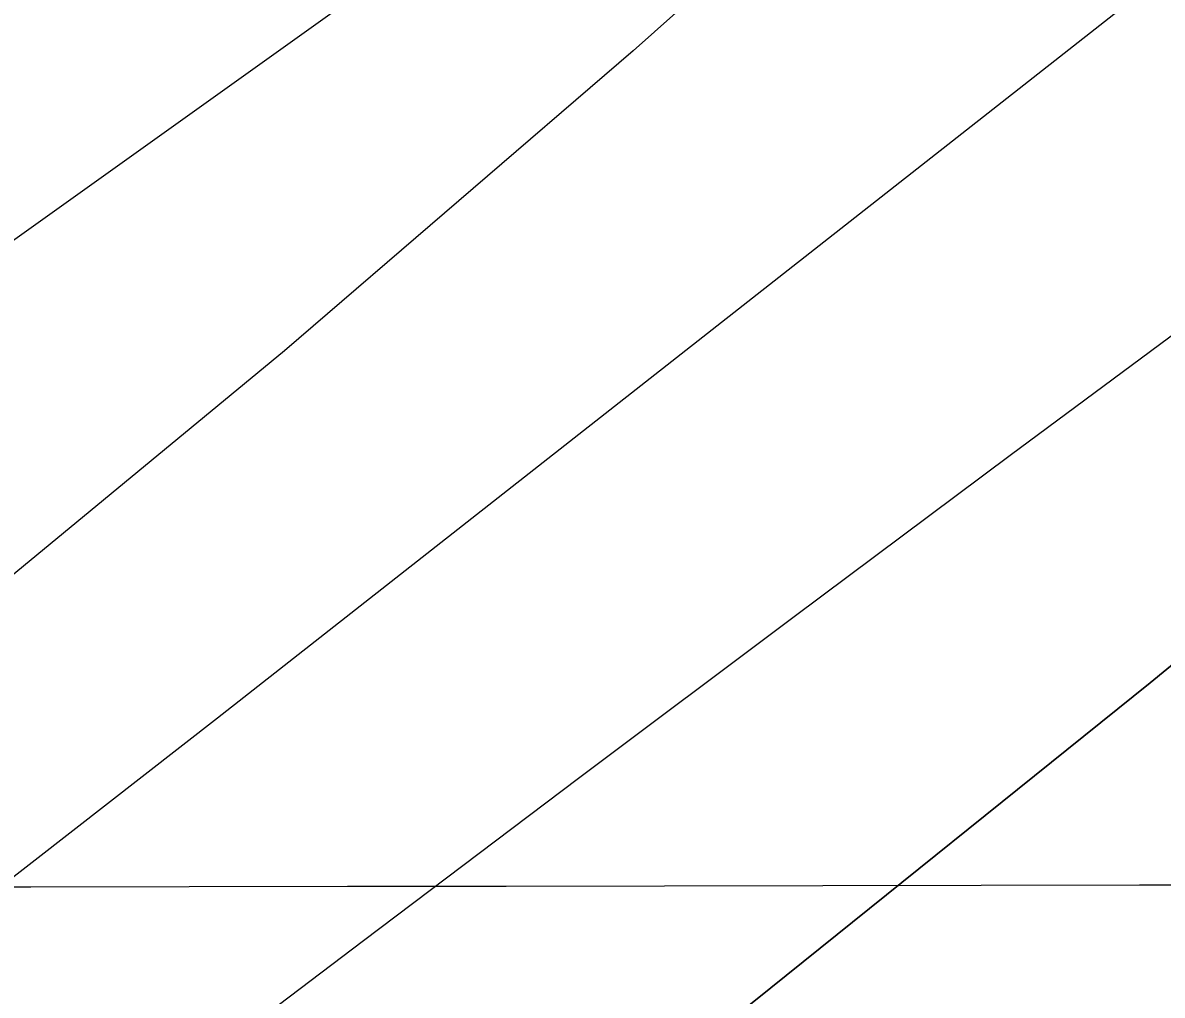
# Model space of a CAD drawing. Extents: x 3329297 to 3367176, y 649250 to 674653.
# Drawn here: x 3340959 to 3341106.8, y 660691.1 to 660817.2 of the extents above; entities that cross this region are included whole.
import ezdxf

# ---------------------------------------------------------------- set-up
doc = ezdxf.new("R2010")
doc.units = 0
for name, color, linetype in [('V-GRID-MAJR', 7, 'Continuous'), ('V-RIVR-EDGE', 7, 'Continuous'), ('V-TOPO-DPTH', 7, 'Continuous'), ('V-TOPO-MAJR', 7, 'Continuous'), ('V-TOPO-MINR', 7, 'Continuous')]:
    doc.layers.add(name, color=color, linetype=linetype)

msp = doc.modelspace()

# ---------------------------------------------------------------- linework, layer by layer
at = {"layer": 'V-GRID-MAJR'}
msp.add_spline([(3333421.13, 660693.428), (3338679.904, 660701.46), (3343938.678, 660710.256), (3349197.451, 660719.817), (3354456.222, 660730.142), (3359714.992, 660741.233), (3364973.7600000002, 660753.089), (3364973.761, 660753.089)], degree=3, dxfattribs=at)
at = {"layer": 'V-RIVR-EDGE'}
msp.add_spline([(3340543.4914477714, 660085.6001921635), (3340562.914081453, 660098.7374668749), (3340575.7249264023, 660104.1350310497), (3340585.045565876, 660109.5412254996), (3340589.7030088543, 660111.0809208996), (3340590.8616160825, 660109.1390410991), (3340597.8055880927, 660094.3853574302), (3340601.294834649, 660093.9889265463), (3340606.3391193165, 660095.1398624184), (3340606.7317145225, 660097.0779065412), (3340606.3535031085, 660100.9568715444), (3340599.7887014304, 660112.2193908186), (3340596.700680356, 660118.0440713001), (3340597.483952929, 660121.1445583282), (3340599.8184279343, 660124.2412096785), (3340602.9246684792, 660125.7847407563), (3340609.527826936, 660130.0342458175), (3340610.698900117, 660133.1337739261), (3340611.101084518, 660138.9498241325), (3340614.2102018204, 660141.6567570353), (3340620.4198061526, 660143.5804173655), (3340627.023923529, 660148.2177230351), (3340632.8524396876, 660152.8569465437), (3340639.8462755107, 660158.2688945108), (3340647.223117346, 660161.740880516), (3340655.761443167, 660164.4343885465), (3340667.017250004, 660168.2845859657), (3340677.109655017, 660172.137660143), (3340684.4845790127, 660174.8340449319), (3340692.645652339, 660181.7943185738), (3340699.2516875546, 660187.2072254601), (3340702.746687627, 660189.1375982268), (3340709.348887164, 660192.9993026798), (3340717.504206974, 660197.6327726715), (3340731.876802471, 660207.2923078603), (3340748.18744209, 660216.5592478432), (3340768.3808823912, 660227.7556016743), (3340779.2508064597, 660232.3823592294), (3340792.457123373, 660240.8813693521), (3340805.6691938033, 660251.7071831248), (3340823.923631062, 660262.9083315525), (3340832.0741562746, 660265.6027985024), (3340837.9036313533, 660270.6298226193), (3340847.2357778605, 660280.6896243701), (3340854.2305726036, 660286.4893729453), (3340861.210983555, 660286.4721123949), (3340868.9756259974, 660289.9431394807), (3340876.746980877, 660296.1287708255), (3340884.9099720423, 660303.8646456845), (3340891.518884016, 660310.4409543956), (3340896.967270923, 660318.183541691), (3340903.5771418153, 660325.1476510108), (3340904.3652089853, 660330.1871410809), (3340904.763557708, 660334.4519888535), (3340908.648276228, 660337.1570039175), (3340912.5320358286, 660339.4742183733), (3340913.7059857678, 660343.7371483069), (3340916.828527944, 660351.8732897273), (3340921.888155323, 660359.2290353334), (3340933.1679351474, 660372.774247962), (3340942.5000816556, 660382.8340497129), (3340944.454427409, 660389.0340648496), (3340947.5645036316, 660392.1287983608), (3340951.448263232, 660394.4460128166), (3340956.112418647, 660398.7003124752), (3340965.446482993, 660409.5357154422), (3340972.0544360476, 660415.7242235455), (3340980.211673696, 660421.1332947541), (3340987.990699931, 660430.4213309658), (3340991.8907611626, 660439.3311557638), (3340994.621667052, 660445.9170536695), (3341001.24112714, 660456.7591690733), (3341008.2359218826, 660462.5589176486), (3341019.498441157, 660469.1237193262), (3341022.613311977, 660474.1574558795), (3341027.2765084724, 660478.0239549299), (3341033.1040657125, 660482.2753778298), (3341044.373297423, 660491.5547837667), (3341056.806889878, 660501.2191135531), (3341062.2485643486, 660506.2470965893), (3341064.202910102, 660512.447111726), (3341069.258701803, 660518.2516548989), (3341074.6974995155, 660522.11623611), (3341079.7465787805, 660525.206175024), (3341087.9105288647, 660533.329850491), (3341094.5203997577, 660540.2939598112), (3341099.9764580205, 660551.1389519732), (3341101.9336805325, 660558.5023689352), (3341101.9480643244, 660564.3193780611), (3341101.952858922, 660566.2583811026), (3341105.8347006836, 660567.7999943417), (3341107.3935744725, 660570.8985635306), (3341108.1902719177, 660579.4282590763), (3341109.3584683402, 660581.3643853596), (3341111.6881487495, 660582.5220336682), (3341116.3455917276, 660584.0617290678), (3341119.065949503, 660586.381820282), (3341131.896931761, 660599.9231972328), (3341130.739283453, 660602.2528776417), (3341129.581635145, 660604.5825580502), (3341130.368743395, 660609.2342475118), (3341131.1500981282, 660611.5591333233), (3341134.259215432, 660614.2660662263), (3341139.7008899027, 660619.2940492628), (3341147.4684091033, 660623.9284781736), (3341155.2455175, 660632.440913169), (3341160.3061037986, 660640.1844593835), (3341161.8716900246, 660645.9976328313), (3341164.5891710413, 660647.1543222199), (3341171.9602593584, 660648.2995045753), (3341176.6263326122, 660653.3294054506), (3341185.565883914, 660661.4511630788), (3341197.2209983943, 660669.9540088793), (3341202.6521247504, 660670.7161852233), (3341208.8665236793, 660674.5788485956), (3341212.760831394, 660681.1618697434), (3341218.9771481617, 660685.8001343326), (3341223.6326733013, 660686.5642285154), (3341228.2968287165, 660690.8185281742), (3341239.5574301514, 660696.6077286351), (3341242.2729933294, 660696.9888168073), (3341247.6974072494, 660695.0363888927), (3341251.9651317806, 660695.8014419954), (3341254.6893252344, 660699.6727356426), (3341257.8080317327, 660706.2576746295), (3341265.1944627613, 660713.6076667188), (3341272.184462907, 660717.4684122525), (3341278.781867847, 660719.3911136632), (3341285.772826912, 660723.6396598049), (3341288.108260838, 660727.1241117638), (3341288.8924923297, 660730.6123994), (3341291.613809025, 660733.3202912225), (3341297.446160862, 660739.5107171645), (3341303.6653543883, 660745.3123835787), (3341316.4819528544, 660753.0367514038), (3341337.853178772, 660770.047237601), (3341347.558742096, 660774.2890713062), (3341351.8187952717, 660771.951719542), (3341356.473361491, 660772.3280131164), (3341359.1965960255, 660775.811506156), (3341357.6645719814, 660783.5713540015), (3341359.220569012, 660785.5065213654), (3341364.271566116, 660789.372061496), (3341367.762730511, 660789.7512318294), (3341372.796467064, 660786.6363610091), (3341377.4443208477, 660784.2980503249), (3341380.160842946, 660785.0669391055), (3341385.2080043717, 660787.3812768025), (3341385.989359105, 660789.7061626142), (3341386.782220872, 660796.6846557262), (3341388.726977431, 660799.0066647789), (3341390.6707750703, 660800.9408732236), (3341401.9342532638, 660807.89347551), (3341425.6217347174, 660820.6324014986), (3341448.153485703, 660836.476609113), (3341459.422717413, 660845.7560150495), (3341473.402717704, 660853.4775061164), (3341492.824392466, 660866.2269802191), (3341509.523791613, 660875.8807618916), (3341528.938753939, 660885.915631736), (3341568.151684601, 660904.045409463), (3341576.690010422, 660906.7389174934), (3341582.5185265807, 660911.3781410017), (3341589.123602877, 660916.4032472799), (3341596.893039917, 660921.8132774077), (3341605.0474008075, 660926.0589467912), (3341608.92732473, 660926.8249588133), (3341613.1921725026, 660926.4266100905), (3341626.0001406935, 660930.66077244), (3341639.199745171, 660936.445178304), (3341658.2278658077, 660946.8688076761), (3341680.752904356, 660959.9984110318), (3341702.888224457, 660972.3533720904), (3341720.74910759, 660981.2286757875), (3341737.4389175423, 660987.0044513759), (3341750.2583927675, 660995.8922210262), (3341758.0374190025, 661005.180257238), (3341780.965600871, 661024.5137114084), (3341791.861415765, 661039.6110853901), (3341805.0811575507, 661053.53930403), (3341819.4767671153, 661072.5060538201), (3341836.1982214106, 661091.0792494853), (3341848.268945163, 661110.8273540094), (3341856.8322028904, 661123.6036778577), (3341870.057698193, 661139.8587001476), (3341888.3274781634, 661157.26465831), (3341900.0008121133, 661173.1357156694), (3341908.955706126, 661187.4622830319), (3341921.8087435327, 661209.9230739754), (3341929.992830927, 661226.1905622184), (3341939.3412790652, 661242.8429743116), (3341942.0606779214, 661244.7752649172), (3341943.2221619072, 661243.996786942), (3341944.7532270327, 661235.8491384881), (3341949.4068343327, 661235.8376314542), (3341954.453036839, 661237.7641685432), (3341956.0138284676, 661241.6383389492), (3341951.365974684, 661243.9766496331), (3341950.598044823, 661247.0809723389), (3341950.996393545, 661251.345820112), (3341952.956492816, 661259.8726388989), (3341955.7017824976, 661272.2755459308), (3341958.461455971, 661290.4954620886), (3341960.819903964, 661303.2871286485), (3341965.1288620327, 661320.7276079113), (3341976.056321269, 661348.6224019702), (3341983.4868625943, 661373.811222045), (3341990.917403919, 661399.0000421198), (3341994.849109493, 661420.7072869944), (3341995.6573139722, 661433.890589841), (3341998.3795895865, 661436.9862822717), (3342001.0922760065, 661436.2039686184), (3342003.8126337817, 661438.5240598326), (3342004.2138592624, 661443.9523094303), (3342004.2435857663, 661455.9741282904), (3342002.7058082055, 661461.4071724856), (3342004.265640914, 661464.8935422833), (3342009.323350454, 661471.4736866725), (3342020.6012124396, 661484.2432980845), (3342033.8305434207, 661502.049522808), (3342040.824379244, 661507.4614707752), (3342045.880170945, 661513.2660139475), (3342046.2785196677, 661517.5308617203), (3342044.356777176, 661524.5160672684), (3342045.910856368, 661525.6756334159), (3342047.074258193, 661525.6727566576), (3342052.109912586, 661523.3334870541), (3342053.276191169, 661524.4940121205), (3342063.0066863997, 661538.8186616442), (3342071.181184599, 661551.2081438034), (3342074.6876917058, 661557.7921238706), (3342082.474389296, 661570.1825649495), (3342088.6955006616, 661576.7598325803), (3342099.5826852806, 661588.3670010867), (3342104.251635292, 661594.5603037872), (3342110.4909661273, 661608.5057829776), (3342119.844208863, 661627.0971981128), (3342128.4026719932, 661637.934518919), (3342135.407055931, 661647.6122735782), (3342140.076005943, 661653.8055762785), (3342142.021721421, 661656.5153859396), (3342148.257216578, 661668.9096626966), (3342155.6446065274, 661676.6474553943), (3342159.1559082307, 661685.1704385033), (3342161.490383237, 661688.2670898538), (3342166.538503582, 661690.9692281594), (3342169.669676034, 661702.5955750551), (3342177.460209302, 661716.5372185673), (3342191.469936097, 661736.2805284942), (3342210.1438183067, 661760.2781380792), (3342224.1516272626, 661779.2458467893), (3342232.3280433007, 661792.4109301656), (3342242.058538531, 661806.7355796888), (3342247.5088432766, 661815.2537682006), (3342252.9773674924, 661831.1401682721), (3342263.108129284, 661850.5052667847), (3342268.945275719, 661858.6346957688), (3342277.124568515, 661872.9631809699), (3342284.1519665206, 661891.9481502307), (3342293.1116551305, 661908.2137206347), (3342302.4572265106, 661923.7027309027), (3342310.251595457, 661939.1955768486), (3342314.9272579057, 661948.1034838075), (3342327.38098767, 661965.9116263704), (3342325.8480047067, 661973.2836736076), (3342327.4097552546, 661977.5456446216), (3342330.909549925, 661981.4150204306), (3342336.351224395, 661986.4430034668), (3342339.4708898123, 661993.415743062), (3342342.5991855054, 662003.8786881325), (3342345.322420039, 662007.3621811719), (3342350.3782117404, 662013.1667243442), (3342354.659361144, 662019.3609859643), (3342356.613706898, 662025.561001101), (3342357.4104043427, 662034.0906966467), (3342360.525275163, 662039.1244331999), (3342366.7473454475, 662046.0895014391), (3342373.76131858, 662059.645262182), (3342381.54993401, 662072.8113044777), (3342385.4595844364, 662085.5991353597), (3342390.535513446, 662099.5474913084), (3342396.371700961, 662107.2891196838), (3342399.102606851, 662113.8750175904), (3342402.611990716, 662121.6223994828), (3342413.5327375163, 662146.8025892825), (3342430.7004865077, 662189.0306631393), (3342441.9984858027, 662209.9440873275), (3342453.6986694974, 662236.6735617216), (3342465.0033812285, 662260.3015901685), (3342466.577597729, 662269.604969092), (3342471.6592802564, 662285.880128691), (3342476.3378194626, 662295.9514374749), (3342481.002933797, 662300.5935377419), (3342482.9534438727, 662305.2423504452), (3342483.3498747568, 662308.7315970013), (3342487.6415722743, 662319.1916653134), (3342491.543551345, 662328.8770913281), (3342501.6752720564, 662348.6299904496), (3342505.195204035, 662360.6431790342), (3342509.1106079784, 662375.757813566), (3342511.4767273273, 662391.6518849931), (3342513.821750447, 662399.0143430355), (3342520.439292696, 662409.0808572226), (3342525.899186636, 662421.4770518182), (3342528.6415995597, 662432.716557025), (3342531.4070265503, 662453.2632768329), (3342534.966274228, 662481.1762903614), (3342536.9455518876, 662497.459121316), (3342541.24779752, 662512.1849963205), (3342547.487128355, 662526.1304755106), (3342556.0465504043, 662537.3555969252), (3342563.044221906, 662544.3187473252), (3342566.1619694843, 662550.5158857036), (3342570.4622972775, 662564.4661594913), (3342572.439657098, 662579.973389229), (3342576.331088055, 662585.3930085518), (3342582.165357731, 662592.3590357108), (3342585.6804951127, 662602.4332212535), (3342587.2422456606, 662606.6951922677), (3342589.967398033, 662610.9542865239), (3342595.040450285, 662623.7392406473), (3342596.6204203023, 662635.3694232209), (3342599.3561207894, 662643.8943241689), (3342600.1403522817, 662647.3826118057), (3342599.367627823, 662648.5479314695), (3342596.6606949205, 662651.657048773), (3342596.668366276, 662654.75945364), (3342598.614081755, 662657.4692633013), (3342603.666037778, 662661.7226040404), (3342609.8957794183, 662671.7900771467), (3342617.692066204, 662688.0585243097), (3342629.776214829, 662713.2358373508), (3342637.576337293, 662731.0554869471), (3342640.6998383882, 662739.5794289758), (3342640.71422218, 662745.3964381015), (3342640.349435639, 662754.7046116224), (3342641.9102272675, 662758.5787820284), (3342645.0203034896, 662761.6735155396), (3342647.743538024, 662765.1570085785), (3342646.2469940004, 662787.2654789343), (3342646.2748026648, 662798.5116965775), (3342641.6864018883, 662824.8936449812), (3342639.8097286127, 662850.1054791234), (3342639.08015553, 662868.7218261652), (3342640.6783450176, 662887.7202202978), (3342641.5066868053, 662909.0473359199), (3342647.7719084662, 662933.4634315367), (3342652.435104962, 662937.3299305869), (3342653.605219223, 662940.041658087), (3342648.964077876, 662945.0945730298), (3342648.97462599, 662949.3603797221), (3342652.485927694, 662957.8833628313), (3342654.4249307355, 662957.878568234), (3342659.0785380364, 662957.8670612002), (3342659.476886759, 662962.131908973), (3342659.507572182, 662974.5415284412), (3342659.933729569, 662990.052593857), (3342664.6314471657, 663007.8799148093), (3342672.024590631, 663017.944511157), (3342675.915062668, 663022.9763298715), (3342675.9284875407, 663028.4055383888), (3342675.949583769, 663036.9371517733), (3342675.5991810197, 663052.0623344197), (3342676.407385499, 663065.2456372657), (3342679.5375990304, 663076.484183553), (3342687.737988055, 663099.3442821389), (3342701.0315666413, 663143.1331476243), (3342700.6552730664, 663147.7877138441), (3342703.78260984, 663157.8628583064), (3342713.537078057, 663181.8825230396), (3342722.904704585, 663206.2909473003), (3342727.5880383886, 663218.3012591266), (3342731.8672699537, 663223.7199195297), (3342732.2713721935, 663230.3115709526), (3342732.6898582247, 663242.7202315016), (3342732.7061598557, 663249.312841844), (3342733.113138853, 663257.0678950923), (3342739.7517773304, 663275.6660226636), (3342750.2923948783, 663303.9495762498), (3342759.6696106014, 663332.236006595), (3342762.0261407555, 663344.252071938), (3342764.0111719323, 663362.8617065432), (3342765.979901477, 663374.8787308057), (3342766.3763323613, 663378.3679773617), (3342765.2206018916, 663381.473258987), (3342765.616073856, 663384.5747049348), (3342766.794818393, 663390.7766379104), (3342769.9173605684, 663398.9127793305), (3342771.873624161, 663405.8883956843), (3342776.945717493, 663418.2855491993), (3342777.366121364, 663431.4698109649), (3342779.338686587, 663445.0380376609), (3342776.67490506, 663465.5981823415), (3342775.957797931, 663489.2559372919), (3342776.008620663, 663509.8093695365), (3342772.919640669, 663515.2462494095), (3342764.0136515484, 663520.6975130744), (3342756.6483167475, 663521.8791343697), (3342756.2681874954, 663524.9824981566), (3342757.4411785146, 663528.8576274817), (3342761.3230202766, 663530.3992407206), (3342772.565402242, 663528.8202296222), (3342774.5053642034, 663529.2032356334), (3342775.6773963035, 663532.6905643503), (3342776.8618943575, 663541.2193009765), (3342775.407542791, 663580.3909980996), (3342775.8356180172, 663596.6776647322), (3342776.259857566, 663611.4131289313), (3342776.2732824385, 663616.8423374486), (3342776.6879327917, 663627.6997955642), (3342781.3683898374, 663638.546705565), (3342786.133231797, 663683.5200691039), (3342792.4579064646, 663731.9798024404), (3342794.8681361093, 663765.7127018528), (3342797.6230149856, 663781.9936149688), (3342805.9442278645, 663853.71659021), (3342813.8622974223, 663919.2357146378), (3342817.067306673, 663960.722708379), (3342819.496714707, 664002.2116199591), (3342819.943009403, 664025.8664981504), (3342819.968900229, 664036.3371145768), (3342818.0605826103, 664048.7515286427), (3342817.7111387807, 664064.2645118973), (3342816.412489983, 664076.7034879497)], degree=3, dxfattribs=at)
at = {"layer": 'V-TOPO-DPTH'}
for points in [[(3339794.9294853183, 659817.1880440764), (3339898.600350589, 659878.2559211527), (3340001.313310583, 659940.9955634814), (3340188.289537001, 660058.3124688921), (3340196.7417738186, 660063.7283017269), (3340205.123108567, 660069.2495715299), (3340213.398090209, 660074.9289967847), (3340221.6021697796, 660080.7138590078), (3340431.128873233, 660231.4545233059), (3340491.041789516, 660274.754531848), (3340550.8291928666, 660318.2263787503), (3340610.428326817, 660361.9559831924), (3340669.9019478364, 660405.8574259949), (3340682.6027269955, 660415.2751480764), (3340735.7219586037, 660454.4730698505), (3340788.9613694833, 660493.5062740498), (3340842.3810492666, 660532.292401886), (3340895.920908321, 660570.9138121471), (3340949.1620549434, 660609.9180967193), (3341001.8851815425, 660649.5970220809), (3341053.831278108, 660690.2879086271), (3341105.259354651, 660731.6534359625), (3341319.1905885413, 660907.159961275)], [(3341319.1905885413, 660907.159961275), (3341105.259354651, 660731.6534359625), (3341053.831278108, 660690.2879086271), (3341001.8851815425, 660649.5970220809), (3340949.1620549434, 660609.9180967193), (3340895.920908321, 660570.9138121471), (3340842.3810492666, 660532.292401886), (3340788.9613694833, 660493.5062740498), (3340735.7219586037, 660454.4730698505), (3340682.6027269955, 660415.2751480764), (3340669.9019478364, 660405.8574259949), (3340610.428326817, 660361.9559831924), (3340550.8291928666, 660318.2263787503), (3340491.041789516, 660274.754531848), (3340431.128873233, 660231.4545233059), (3340221.6021697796, 660080.7138590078), (3340213.398090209, 660074.9289967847), (3340205.123108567, 660069.2495715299), (3340196.7417738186, 660063.7283017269), (3340188.289537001, 660058.3124688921), (3340001.313310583, 659940.9955634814), (3339898.600350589, 659878.2559211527), (3339794.9294853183, 659817.1880440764)]]:
    msp.add_lwpolyline(points, dxfattribs=at)
at = {"layer": 'V-TOPO-MAJR'}
msp.add_lwpolyline([(3339278.3125351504, 659560.4555942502), (3340093.8102451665, 660020.9813621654), (3340111.0509856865, 660030.8945282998), (3340128.186101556, 660040.9839411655), (3340145.1627804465, 660051.3377241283), (3340162.033834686, 660061.8677538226), (3340193.178084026, 660081.6434258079), (3340195.58141494, 660083.2439225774), (3340197.9128078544, 660084.9475059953), (3340496.12962229, 660312.9797498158), (3340589.7497645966, 660384.4569269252), (3340683.4402575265, 660455.8416288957), (3340777.236276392, 660527.0876181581), (3340871.1026458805, 660598.2411322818), (3341003.199101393, 660698.2203906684), (3341031.1043349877, 660719.2690438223), (3341059.0553389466, 660740.2565317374), (3341087.0749984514, 660761.1522717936), (3341115.1404283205, 660781.9868466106), (3341142.9292409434, 660803.1570556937), (3341170.3042180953, 660824.8350126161)], dxfattribs=at)
at = {"layer": 'V-TOPO-MINR'}
for points in [[(3341238.8778261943, 660992.3673123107), (3341038.1775242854, 660813.617387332), (3340992.9923180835, 660774.6943616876), (3340946.9889662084, 660736.7986557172), (3340899.7583958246, 660700.4439292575), (3340851.7096797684, 660665.1165224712), (3340848.216872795, 660662.6363702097), (3340801.096018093, 660629.6210120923), (3340753.704089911, 660597.0048842), (3340705.9055515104, 660564.9876016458), (3340657.8359396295, 660533.3695493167), (3340609.934808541, 660501.5222957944), (3340562.5289130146, 660468.9708864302), (3340515.8658708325, 660435.3632433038), (3340469.6980642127, 660401.051444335), (3340159.0701269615, 660164.732650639), (3340152.748835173, 660160.0450868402), (3340146.35376716, 660155.463214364), (3340139.8480348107, 660151.0398788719), (3340133.268526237, 660146.7222347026), (3339952.086497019, 660030.9864565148), (3339854.1638113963, 659970.0734186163), (3339755.313353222, 659910.7490936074)], [(3341297.1500571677, 660972.671331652), (3340984.2771617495, 660727.0578651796), (3340899.820244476, 660661.2798497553), (3340815.030271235, 660595.9374678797), (3340729.7407140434, 660531.2485363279), (3340644.1181008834, 660466.9952383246), (3340529.2214236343, 660381.4620248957), (3340500.738878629, 660360.3821592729), (3340472.1784134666, 660339.4090270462), (3340443.5010680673, 660318.5959949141), (3340414.745802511, 660297.8896961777), (3340385.848901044, 660277.3830987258), (3340356.8410948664, 660257.0360035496), (3340327.6669316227, 660236.9281617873), (3340298.381863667, 660216.979822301), (3340206.5886247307, 660155.0033864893), (3340185.9871620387, 660141.2821671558), (3340165.2728958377, 660127.7358384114), (3340144.389424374, 660114.451845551), (3340123.3931494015, 660101.3427432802), (3339371.9714653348, 659638.7504955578)], [(3339794.9294853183, 659817.1880440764), (3339898.600350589, 659878.2559211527), (3340001.313310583, 659940.9955634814), (3340188.289537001, 660058.3124688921), (3340196.7417738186, 660063.7283017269), (3340205.123108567, 660069.2495715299), (3340213.398090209, 660074.9289967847), (3340221.6021697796, 660080.7138590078), (3340431.128873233, 660231.4545233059), (3340491.041789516, 660274.754531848), (3340550.8291928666, 660318.2263787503), (3340610.428326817, 660361.9559831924), (3340669.9019478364, 660405.8574259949), (3340682.6027269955, 660415.2751480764), (3340735.7219586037, 660454.4730698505), (3340788.9613694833, 660493.5062740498), (3340842.3810492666, 660532.292401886), (3340895.920908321, 660570.9138121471), (3340949.1620549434, 660609.9180967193), (3341001.8851815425, 660649.5970220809), (3341053.831278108, 660690.2879086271), (3341105.259354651, 660731.6534359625), (3341319.1905885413, 660907.159961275)], [(3339805.232099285, 659980.1784186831), (3339859.7770208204, 660012.6372735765), (3339913.9025070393, 660045.767196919), (3339967.3988402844, 660079.9037229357), (3340020.475738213, 660114.7113174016), (3340065.056537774, 660144.5472629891), (3340095.2626677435, 660165.3042497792), (3340125.1152419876, 660186.5454355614), (3340154.437482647, 660208.5129198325), (3340183.4061675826, 660230.9646030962), (3340212.057046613, 660253.8446886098), (3340240.638236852, 660276.8110983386), (3341101.9266844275, 660892.0208042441)]]:
    msp.add_lwpolyline(points, dxfattribs=at)

doc.saveas('drawing.dxf')
